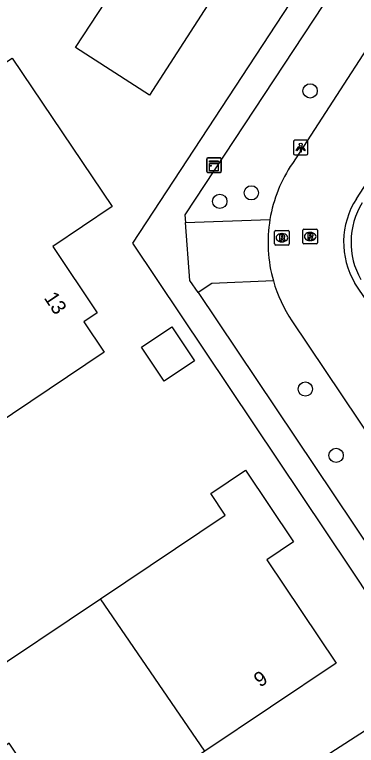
# Model space of a CAD drawing. Extents: x 158797 to 159887, y 384318 to 385255.
# Drawn here: x 158875.1 to 158898.5, y 384605 to 384655.1 of the extents above; entities that cross this region are included whole.
import ezdxf

# ---------------------------------------------------------------- set-up
doc = ezdxf.new("R2010")
doc.units = 0
for name, color, linetype in [('IMGEO_Boom', 7, 'Continuous'), ('IMGEO_Groenvoorziening', 7, 'Continuous'), ('IMGEO_Kast', 7, 'Continuous'), ('IMGEO_Lichtpunt', 7, 'Continuous'), ('IMGEO_Pand', 7, 'Continuous'), ('IMGEO_Pand_nummerreeks', 7, 'Continuous'), ('IMGEO_Rijbaan_lokaal_open', 7, 'Continuous'), ('IMGEO_Rioolput', 7, 'Continuous'), ('IMGEO_Voetpad_open', 7, 'Continuous')]:
    doc.layers.add(name, color=color, linetype=linetype)

msp = doc.modelspace()

# ---------------------------------------------------------------- linework, layer by layer
at = {"layer": 'IMGEO_Boom'}
for centre in [(158895.291, 384649.836), (158891.27, 384642.859), (158889.107, 384642.274), (158894.964, 384629.424), (158897.067, 384624.882)]:
    msp.add_circle(centre, 0.489, dxfattribs=at)
at = {"layer": 'IMGEO_Groenvoorziening'}
msp.add_lwpolyline([(158881.626, 384594.81), (158903.507, 384608.931)], dxfattribs=at)
at = {"layer": 'IMGEO_Kast'}
for p, q in [((158888.287, 384645.248), (158889.128, 384645.248)), ((158889.128, 384645.248), (158888.287, 384645.248)), ((158888.212, 384644.323), (158888.212, 384645.164)), ((158888.212, 384645.164), (158888.212, 384644.323)), ((158889.212, 384645.173), (158889.212, 384644.332)), ((158889.212, 384644.332), (158889.212, 384645.173)), ((158889.137, 384644.248), (158888.296, 384644.248)), ((158888.296, 384644.248), (158889.137, 384644.248))]:
    msp.add_line(p, q, dxfattribs=at)
for points in [[(158888.407, 384645.038), (158889.007, 384645.038), (158889.007, 384644.953), (158888.407, 384644.953), (158888.407, 384645.038)], [(158888.407, 384644.863), (158889.007, 384644.863), (158889.007, 384644.374), (158888.407, 384644.374), (158888.407, 384644.863)]]:
    msp.add_lwpolyline(points, dxfattribs=at)
msp.add_circle((158888.491, 384644.712), 0.0377, dxfattribs=at)
for centre, start, end in [((158888.29, 384645.17), 92.4484, 184.2845), ((158888.29, 384645.17), 92.4484, 184.2845), ((158889.134, 384645.17), 2.4484, 94.2845), ((158889.134, 384645.17), 2.4484, 94.2845), ((158888.29, 384644.326), 182.4484, 274.2845), ((158888.29, 384644.326), 182.4484, 274.2845), ((158889.134, 384644.326), 272.4484, 4.2845), ((158889.134, 384644.326), 272.4484, 4.2845)]:
    msp.add_arc(centre, 0.0779, start, end, dxfattribs=at)
at = {"layer": 'IMGEO_Lichtpunt'}
for p, q in [((158894.148, 384646.359), (158894.148, 384645.552)), ((158894.148, 384646.359), (158894.148, 384645.552)), ((158895.05, 384646.454), (158894.242, 384646.454)), ((158895.05, 384646.454), (158894.242, 384646.454)), ((158895.144, 384645.552), (158895.144, 384646.359)), ((158895.144, 384645.552), (158895.144, 384646.359)), ((158894.242, 384645.458), (158895.05, 384645.458)), ((158894.242, 384645.458), (158895.05, 384645.458))]:
    msp.add_line(p, q, dxfattribs=at)
for points in [[(158894.522, 384646.023), (158894.561, 384645.995), (158894.373, 384645.733), (158894.335, 384645.76), (158894.522, 384646.023)], [(158894.624, 384645.975), (158894.671, 384645.975), (158894.671, 384645.653), (158894.624, 384645.653), (158894.624, 384645.975)], [(158894.734, 384645.995), (158894.772, 384646.022), (158894.959, 384645.76), (158894.92, 384645.732), (158894.734, 384645.995)]]:
    msp.add_lwpolyline(points, dxfattribs=at)
msp.add_circle((158894.647, 384646.157), 0.0994, dxfattribs=at)
for centre, start, end in [((158894.242, 384646.359), 90, 180), ((158894.242, 384646.359), 90, 180), ((158895.05, 384646.359), 0, 90), ((158895.05, 384646.359), 0, 90), ((158894.242, 384645.552), 180, 270), ((158894.242, 384645.552), 180, 270), ((158895.05, 384645.552), 270, 0), ((158895.05, 384645.552), 270, 360)]:
    msp.add_arc(centre, 0.0946, start, end, dxfattribs=at)
at = {"layer": 'IMGEO_Pand'}
for points in [[(158881.279, 384655.942), (158880.822, 384656.237), (158881.521, 384657.373), (158881.998, 384657.048), (158886.079, 384663.37), (158881.198, 384666.514), (158887.547, 384676.3), (158891.869, 384673.523), (158888.077, 384667.635), (158893.655, 384664.048), (158884.291, 384649.544), (158879.235, 384652.801), (158881.279, 384655.942)], [(158874.896, 384652.088), (158881.735, 384641.918), (158877.689, 384639.187), (158880.725, 384634.652), (158879.801, 384634.036), (158881.196, 384631.96), (158872.391, 384626.041), (158869.479, 384630.373), (158873.985, 384633.402), (158868.037, 384642.249), (158872.693, 384645.379), (158870.255, 384649.005), (158874.896, 384652.088)], [(158883.746, 384632.288), (158885.821, 384633.683), (158887.383, 384631.359), (158885.308, 384629.964), (158883.746, 384632.288)], [(158880.94, 384615.071), (158889.47, 384620.792), (158888.486, 384622.266), (158890.862, 384623.871), (158894.156, 384618.966), (158892.321, 384617.734), (158897.071, 384610.661), (158888.089, 384604.629)], [(158888.089, 384604.629), (158879.107, 384598.597), (158874.693, 384605.179), (158871.792, 384603.213), (158868.157, 384608.628), (158871.419, 384610.825), (158872.409, 384609.35), (158880.94, 384615.071)], [(158888.089, 384604.629), (158880.94, 384615.071)]]:
    msp.add_lwpolyline(points, dxfattribs=at)
at = {"layer": 'IMGEO_Rijbaan_lokaal_open'}
for points in [[(158898.456, 384642.456), (158912.025, 384663.435)], [(158902.408, 384657.762), (158894.078, 384644.875)], [(158909.14, 384620.629), (158898.353, 384636.673)], [(158894.038, 384634.089), (158903.158, 384620.5)]]:
    msp.add_lwpolyline(points, dxfattribs=at)
for centre, radius, start, end in [((158902.054, 384639.456), 9.643, 145.8108, 170.5297), ((158903.095, 384639.481), 5.511, 147.3249, 210.6344), ((158903.322, 384639.469), 5.231, 148.9156, 209.0961), ((158902.047, 384639.452), 9.636, 170.4945, 195.805), ((158902.057, 384639.448), 9.645, 195.7704, 213.756)]:
    msp.add_arc(centre, radius, start, end, dxfattribs=at)
at = {"layer": 'IMGEO_Rioolput'}
for p, q in [((158892.863, 384639.358), (158892.863, 384640.21)), ((158892.938, 384640.284), (158893.79, 384640.284)), ((158893.864, 384640.21), (158893.864, 384639.358)), ((158894.794, 384639.44), (158894.794, 384640.292)), ((158894.869, 384640.366), (158895.721, 384640.366)), ((158895.795, 384640.292), (158895.795, 384639.44)), ((158893.351, 384640.064), (158893.376, 384640.064)), ((158895.282, 384640.146), (158895.307, 384640.146)), ((158893.79, 384639.284), (158892.938, 384639.284)), ((158893.374, 384639.504), (158893.349, 384639.504)), ((158895.721, 384639.366), (158894.869, 384639.366)), ((158895.305, 384639.586), (158895.28, 384639.586))]:
    msp.add_line(p, q, dxfattribs=at)
for points in [[(158892.863, 384639.358), (158892.863, 384640.21)], [(158892.938, 384640.284), (158893.79, 384640.284)], [(158893.864, 384640.21), (158893.864, 384639.358)], [(158894.794, 384639.44), (158894.794, 384640.292)], [(158894.869, 384640.366), (158895.721, 384640.366)], [(158895.795, 384640.292), (158895.795, 384639.44)], [(158893.452, 384639.982), (158893.2, 384639.984), (158893.2, 384639.584)], [(158893.2, 384639.584), (158893.324, 384639.584), (158893.324, 384639.746), (158893.335, 384639.746)], [(158893.378, 384639.903), (158893.324, 384639.903), (158893.324, 384639.822)], [(158893.324, 384639.822), (158893.376, 384639.822)], [(158893.382, 384639.717), (158893.453, 384639.584), (158893.593, 384639.584), (158893.528, 384639.71)], [(158895.383, 384640.064), (158895.131, 384640.066), (158895.131, 384639.666)], [(158895.131, 384639.666), (158895.255, 384639.666), (158895.255, 384639.828), (158895.266, 384639.828)], [(158895.309, 384639.985), (158895.255, 384639.985), (158895.255, 384639.904)], [(158895.255, 384639.904), (158895.307, 384639.904)], [(158895.313, 384639.799), (158895.384, 384639.666), (158895.524, 384639.666), (158895.459, 384639.792)], [(158893.79, 384639.284), (158892.938, 384639.284)], [(158895.721, 384639.366), (158894.869, 384639.366)]]:
    msp.add_lwpolyline(points, dxfattribs=at)
for centre, radius, start, end in [((158892.94, 384640.208), 0.0765, 91.552, 178.448), ((158892.94, 384640.208), 0.0765, 91.552, 178.448), ((158893.788, 384640.208), 0.0765, 1.552, 88.448), ((158893.788, 384640.208), 0.0765, 1.552, 88.448), ((158894.871, 384640.29), 0.0765, 91.552, 178.448), ((158894.871, 384640.29), 0.0765, 91.552, 178.448), ((158895.719, 384640.29), 0.0765, 1.552, 88.448), ((158895.719, 384640.29), 0.0765, 1.552, 88.448), ((158893.334, 384639.693), 0.0533, 26.0293, 88.6989), ((158893.36, 384640.011), 0.19, 274.7715, 282.9687), ((158893.384, 384639.807), 0.0964, 77.0061, 93.1865), ((158893.398, 384639.864), 0.0378, 276.6634, 79.6772), ((158893.451, 384639.872), 0.109, 350.3612, 89.416), ((158893.449, 384639.872), 0.112, 277.5842, 350.9817), ((158893.433, 384639.657), 0.108, 29.5134, 73.7905), ((158895.265, 384639.775), 0.0533, 26.0293, 88.6989), ((158895.291, 384640.093), 0.19, 274.7715, 282.9687), ((158895.315, 384639.889), 0.0964, 77.0061, 93.1865), ((158895.329, 384639.946), 0.0378, 276.6634, 79.6772), ((158895.382, 384639.954), 0.109, 350.3612, 89.416), ((158895.38, 384639.954), 0.112, 277.5842, 350.9817), ((158895.364, 384639.739), 0.108, 29.5134, 73.7905), ((158892.94, 384639.36), 0.0765, 181.552, 268.448), ((158892.94, 384639.36), 0.0765, 181.552, 268.448), ((158893.788, 384639.36), 0.0765, 271.552, 358.448), ((158893.788, 384639.36), 0.0765, 271.552, 358.448), ((158894.871, 384639.442), 0.0765, 181.552, 268.448), ((158894.871, 384639.442), 0.0765, 181.552, 268.448), ((158895.719, 384639.442), 0.0765, 271.552, 358.448), ((158895.719, 384639.442), 0.0765, 271.552, 358.448)]:
    msp.add_arc(centre, radius, start, end, dxfattribs=at)
for centre, major_axis, ratio, start_param, end_param in [((158893.35, 384639.784), (-0.387, 0.002), 0.722429, 4.712389, 7.853982), ((158893.375, 384639.784), (-0.39, 0.002), 0.717154, 1.570796, 4.712389), ((158895.281, 384639.866), (-0.387, 0.002), 0.722429, 4.712389, 7.853982), ((158895.306, 384639.866), (-0.39, 0.002), 0.717154, 1.570796, 4.712389)]:
    msp.add_ellipse(centre, major_axis=major_axis, ratio=ratio, start_param=start_param, end_param=end_param, dxfattribs=at)
at = {"layer": 'IMGEO_Voetpad_open'}
for points in [[(158903.507, 384608.931), (158902.593, 384610.317), (158898.058, 384617.173), (158883.161, 384639.419), (158896.259, 384659.409), (158897.847, 384658.378), (158898.939, 384660.023), (158897.345, 384661.12), (158912.641, 384684.801), (158917.762, 384692.731)], [(158902.408, 384657.762), (158900.568, 384659.041), (158898.433, 384655.769), (158896.873, 384656.771), (158886.715, 384641.342), (158886.755, 384640.837)], [(158886.755, 384640.837), (158892.543, 384641.043)], [(158887.623, 384636.03), (158887.066, 384636.861), (158886.755, 384640.837)], [(158892.775, 384636.827), (158888.557, 384636.642), (158887.623, 384636.03)], [(158887.623, 384636.03), (158899.607, 384618.157)]]:
    msp.add_lwpolyline(points, dxfattribs=at)

# ---------------------------------------------------------------- texts
at = {"layer": 'IMGEO_Pand_nummerreeks'}
for s, rotation, p in [('13', 303.8076, (158877.037, 384635.666)), ('9', 33.884, (158891.864, 384608.971))]:
    msp.add_text(s, height=1, rotation=rotation, dxfattribs=at).set_placement(p)

doc.saveas('drawing.dxf')
